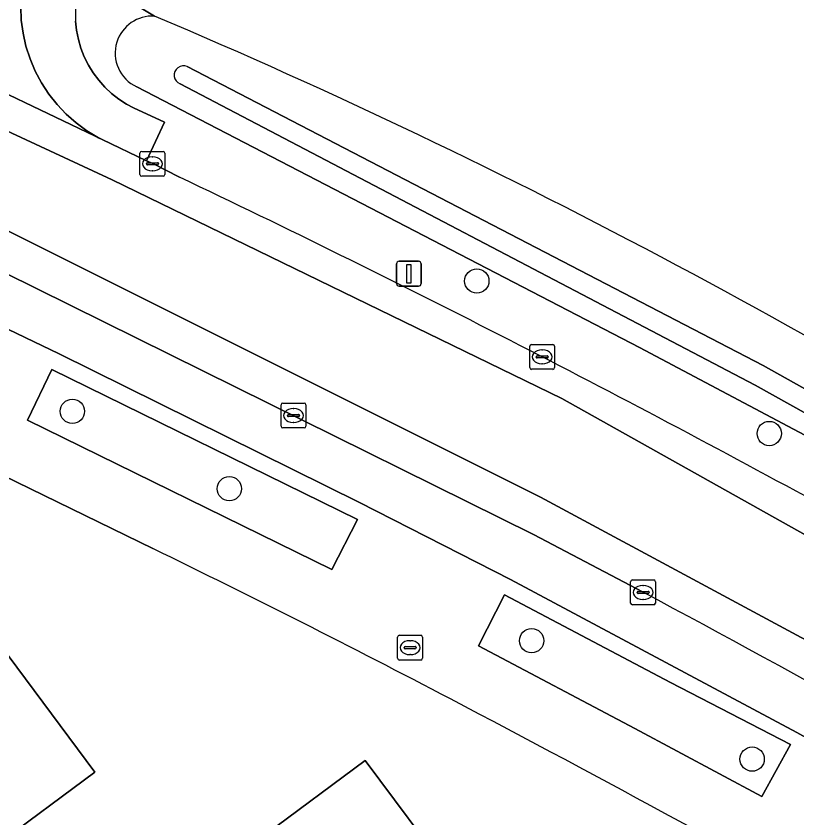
# Model space of a CAD drawing. Extents: x 163426 to 164192, y 380329 to 381641.
# Drawn here: x 163745.36 to 163776.76, y 381459.63 to 381491.89 of the extents above; entities that cross this region are included whole.
import ezdxf

# ---------------------------------------------------------------- set-up
doc = ezdxf.new("R2010")
doc.units = 0
for name, color, linetype in [('IMGEO_Boom', 7, 'Continuous'), ('IMGEO_Brandkraan', 7, 'Continuous'), ('IMGEO_Erf', 7, 'Continuous'), ('IMGEO_Groenvoorziening', 7, 'Continuous'), ('IMGEO_Kolk', 7, 'Continuous'), ('IMGEO_Lichtmast', 7, 'Continuous'), ('IMGEO_Oever', 7, 'Continuous'), ('IMGEO_Pand', 7, 'Continuous'), ('IMGEO_Parkeervlak_open', 7, 'Continuous'), ('IMGEO_Rijbaan_lokaal_gesloten', 7, 'Continuous'), ('IMGEO_Rijbaan_lokaal_open', 7, 'Continuous'), ('IMGEO_Voetpad_open', 7, 'Continuous'), ('IMGEO_Waterloop', 7, 'Continuous')]:
    doc.layers.add(name, color=color, linetype=linetype)

msp = doc.modelspace()

# ---------------------------------------------------------------- linework, layer by layer
at = {"layer": 'IMGEO_Boom'}
for centre in [(163763.886, 381481.228), (163747.622, 381475.986), (163775.647, 381475.092), (163753.933, 381472.871), (163766.089, 381466.756), (163774.959, 381461.993)]:
    msp.add_circle(centre, 0.489, dxfattribs=at)
at = {"layer": 'IMGEO_Brandkraan'}
for p, q in [((163760.777, 381466.978), (163761.629, 381466.978)), ((163760.702, 381466.052), (163760.702, 381466.904)), ((163761.19, 381466.758), (163761.215, 381466.758)), ((163761.703, 381466.904), (163761.703, 381466.052)), ((163760.961, 381466.472), (163760.961, 381466.484)), ((163761.399, 381466.435), (163761.001, 381466.435)), ((163761.004, 381466.521), (163761.402, 381466.521)), ((163761.445, 381466.484), (163761.445, 381466.472)), ((163761.213, 381466.198), (163761.188, 381466.198)), ((163761.629, 381465.978), (163760.777, 381465.978))]:
    msp.add_line(p, q, dxfattribs=at)
for points in [[(163760.777, 381466.978), (163761.629, 381466.978)], [(163760.702, 381466.052), (163760.702, 381466.904)], [(163761.703, 381466.904), (163761.703, 381466.052)], [(163761.629, 381465.978), (163760.777, 381465.978)]]:
    msp.add_lwpolyline(points, dxfattribs=at)
for centre, radius, start, end in [((163760.779, 381466.902), 0.0765, 91.552, 178.448), ((163760.779, 381466.902), 0.0765, 91.552, 178.448), ((163761.627, 381466.902), 0.0765, 1.552, 88.448), ((163761.627, 381466.902), 0.0765, 1.552, 88.448), ((163761.001, 381466.481), 0.0403, 85.8775, 175.7526), ((163760.998, 381466.471), 0.0366, 178.938, 274.7102), ((163761.402, 381466.478), 0.043, 264.8664, 352.4533), ((163761.406, 381466.483), 0.0386, 1.7309, 96.639), ((163760.779, 381466.054), 0.0765, 181.552, 268.448), ((163760.779, 381466.054), 0.0765, 181.552, 268.448), ((163761.627, 381466.054), 0.0765, 271.552, 358.448), ((163761.627, 381466.054), 0.0765, 271.552, 358.448)]:
    msp.add_arc(centre, radius, start, end, dxfattribs=at)
for centre, major_axis, ratio, start_param, end_param in [((163761.189, 381466.478), (-0.387, 0.002), 0.722429, 4.712389, 7.853982), ((163761.214, 381466.478), (-0.39, 0.002), 0.717154, 1.570796, 4.712389)]:
    msp.add_ellipse(centre, major_axis=major_axis, ratio=ratio, start_param=start_param, end_param=end_param, dxfattribs=at)
at = {"layer": 'IMGEO_Erf'}
for points in [[(163763.393, 381524.85), (163751.446, 381500.501), (163751.203, 381500), (163748.094, 381493.596), (163750.929, 381491.888)], [(163750.853, 381470.467), (163741.52, 381475.007), (163729.966, 381480.543)], [(163745.038, 381466.162), (163748.52, 381461.47), (163744.503, 381458.494)]]:
    msp.add_lwpolyline(points, dxfattribs=at)
msp.add_lwpolyline([(163759.568, 381439.783), (163757.692, 381442.309), (163755.815, 381444.835), (163756.921, 381445.657), (163755.785, 381447.185), (163753.439, 381445.445), (163752.42, 381445.592), (163750.558, 381448.102), (163753.489, 381450.276), (163750.01, 381454.96), (163755.388, 381458.958), (163759.4, 381461.94), (163762.89, 381457.25), (163766.38, 381452.56), (163762.367, 381449.579), (163760.678, 381448.324), (163762.495, 381445.878), (163764.372, 381443.352)], close=True, dxfattribs=at)
for centre, radius, start, end in [((163648.773, 381250.963), 261.688, 56.82507, 67.02228), ((163555.961, 381070.196), 445.197, 62.31188, 64.03851), ((163450.858, 380869.639), 671.624, 60.542611, 62.322392)]:
    msp.add_arc(centre, radius, start, end, dxfattribs=at)
at = {"layer": 'IMGEO_Groenvoorziening'}
for points in [[(163750.929, 381491.888), (163748.094, 381493.596)], [(163747.751, 381491.683), (163747.789, 381491.314), (163747.861, 381490.95), (163747.964, 381490.594), (163748.099, 381490.249), (163748.264, 381489.917), (163748.459, 381489.601), (163748.68, 381489.303), (163748.928, 381489.027), (163749.199, 381488.774), (163749.491, 381488.546), (163749.803, 381488.345), (163750.075, 381488.2), (163751.32, 381487.615), (163750.6, 381486.057), (163750.857, 381485.961), (163751.927, 381485.409)], [(163791.111, 381464.805), (163791.847, 381464.384), (163792.446, 381465.386), (163793.565, 381467.317), (163794.341, 381468.656), (163791.968, 381469.997), (163791.144, 381468.756), (163790.557, 381467.873), (163770.434, 381478.548), (163750.217, 381489.043)]]:
    msp.add_lwpolyline(points, dxfattribs=at)
for points in [[(163758.061, 381469.622), (163759.085, 381471.629), (163746.801, 381477.662), (163745.812, 381475.626)], [(163776.499, 381462.586), (163771.674, 381465.073), (163765.004, 381468.6), (163763.951, 381466.549), (163770.243, 381463.226), (163775.348, 381460.485)]]:
    msp.add_lwpolyline(points, close=True, dxfattribs=at)
for centre, radius, start, end in [((163751.895, 381491.927), 4.151, 156.2975, 183.3723), ((163750.847, 381490.382), 1.508, 86.8822, 162.3747), ((163750.823, 381490.394), 1.481, 162.5303, 245.8615), ((163526.945, 381013.338), 522.942, 61.36913, 64.5182)]:
    msp.add_arc(centre, radius, start, end, dxfattribs=at)
at = {"layer": 'IMGEO_Kolk'}
for p, q in [((163750.339, 381485.517), (163750.339, 381486.369)), ((163750.414, 381486.443), (163751.266, 381486.443)), ((163751.34, 381486.369), (163751.34, 381485.517)), ((163750.827, 381486.223), (163750.852, 381486.223)), ((163750.598, 381485.937), (163750.598, 381485.949)), ((163751.036, 381485.9), (163750.638, 381485.9)), ((163750.641, 381485.986), (163751.039, 381485.986)), ((163751.082, 381485.949), (163751.082, 381485.937)), ((163751.266, 381485.443), (163750.414, 381485.443)), ((163750.85, 381485.663), (163750.825, 381485.663)), ((163766.015, 381477.749), (163766.015, 381478.601)), ((163766.09, 381478.675), (163766.942, 381478.675)), ((163767.016, 381478.601), (163767.016, 381477.749)), ((163766.503, 381478.455), (163766.528, 381478.455)), ((163766.274, 381478.169), (163766.274, 381478.181)), ((163766.712, 381478.132), (163766.314, 381478.132)), ((163766.317, 381478.218), (163766.715, 381478.218)), ((163766.758, 381478.181), (163766.758, 381478.169)), ((163766.942, 381477.675), (163766.09, 381477.675)), ((163766.526, 381477.895), (163766.501, 381477.895)), ((163756.088, 381476.316), (163756.94, 381476.316)), ((163756.013, 381475.39), (163756.013, 381476.242)), ((163756.501, 381476.096), (163756.526, 381476.096)), ((163757.014, 381476.242), (163757.014, 381475.39)), ((163756.272, 381475.81), (163756.272, 381475.822)), ((163756.71, 381475.773), (163756.312, 381475.773)), ((163756.315, 381475.859), (163756.713, 381475.859)), ((163756.756, 381475.822), (163756.756, 381475.81)), ((163756.524, 381475.536), (163756.499, 381475.536)), ((163756.94, 381475.316), (163756.088, 381475.316)), ((163770.072, 381468.274), (163770.072, 381469.126)), ((163770.147, 381469.2), (163770.999, 381469.2)), ((163770.56, 381468.98), (163770.585, 381468.98)), ((163771.073, 381469.126), (163771.073, 381468.274)), ((163770.331, 381468.694), (163770.331, 381468.706)), ((163770.769, 381468.657), (163770.371, 381468.657)), ((163770.374, 381468.743), (163770.772, 381468.743)), ((163770.815, 381468.706), (163770.815, 381468.694)), ((163770.583, 381468.42), (163770.558, 381468.42)), ((163770.999, 381468.2), (163770.147, 381468.2))]:
    msp.add_line(p, q, dxfattribs=at)
for points in [[(163750.339, 381485.517), (163750.339, 381486.369)], [(163750.414, 381486.443), (163751.266, 381486.443)], [(163751.34, 381486.369), (163751.34, 381485.517)], [(163751.266, 381485.443), (163750.414, 381485.443)], [(163766.015, 381477.749), (163766.015, 381478.601)], [(163766.09, 381478.675), (163766.942, 381478.675)], [(163767.016, 381478.601), (163767.016, 381477.749)], [(163766.942, 381477.675), (163766.09, 381477.675)], [(163756.088, 381476.316), (163756.94, 381476.316)], [(163756.013, 381475.39), (163756.013, 381476.242)], [(163757.014, 381476.242), (163757.014, 381475.39)], [(163756.94, 381475.316), (163756.088, 381475.316)], [(163770.072, 381468.274), (163770.072, 381469.126)], [(163770.147, 381469.2), (163770.999, 381469.2)], [(163771.073, 381469.126), (163771.073, 381468.274)], [(163770.999, 381468.2), (163770.147, 381468.2)]]:
    msp.add_lwpolyline(points, dxfattribs=at)
for centre, radius, start, end in [((163750.416, 381486.367), 0.0765, 91.552, 178.448), ((163750.416, 381486.367), 0.0765, 91.552, 178.448), ((163751.264, 381486.367), 0.0765, 1.552, 88.448), ((163751.264, 381486.367), 0.0765, 1.552, 88.448), ((163750.638, 381485.946), 0.0403, 85.8775, 175.7526), ((163750.635, 381485.936), 0.0366, 178.938, 274.7102), ((163751.039, 381485.943), 0.043, 264.8664, 352.4533), ((163751.043, 381485.948), 0.0386, 1.7309, 96.639), ((163750.416, 381485.519), 0.0765, 181.552, 268.448), ((163750.416, 381485.519), 0.0765, 181.552, 268.448), ((163751.264, 381485.519), 0.0765, 271.552, 358.448), ((163751.264, 381485.519), 0.0765, 271.552, 358.448), ((163766.092, 381478.599), 0.0765, 91.552, 178.448), ((163766.092, 381478.599), 0.0765, 91.552, 178.448), ((163766.94, 381478.599), 0.0765, 1.552, 88.448), ((163766.94, 381478.599), 0.0765, 1.552, 88.448), ((163766.314, 381478.178), 0.0403, 85.8775, 175.7526), ((163766.311, 381478.168), 0.0366, 178.938, 274.7102), ((163766.715, 381478.175), 0.043, 264.8664, 352.4533), ((163766.719, 381478.18), 0.0386, 1.7309, 96.639), ((163766.092, 381477.751), 0.0765, 181.552, 268.448), ((163766.092, 381477.751), 0.0765, 181.552, 268.448), ((163766.94, 381477.751), 0.0765, 271.552, 358.448), ((163766.94, 381477.751), 0.0765, 271.552, 358.448), ((163756.09, 381476.24), 0.0765, 91.552, 178.448), ((163756.09, 381476.24), 0.0765, 91.552, 178.448), ((163756.938, 381476.24), 0.0765, 1.552, 88.448), ((163756.938, 381476.24), 0.0765, 1.552, 88.448), ((163756.312, 381475.819), 0.0403, 85.8775, 175.7526), ((163756.309, 381475.809), 0.0366, 178.938, 274.7102), ((163756.713, 381475.816), 0.043, 264.8664, 352.4533), ((163756.717, 381475.821), 0.0386, 1.7309, 96.639), ((163756.09, 381475.392), 0.0765, 181.552, 268.448), ((163756.09, 381475.392), 0.0765, 181.552, 268.448), ((163756.938, 381475.392), 0.0765, 271.552, 358.448), ((163756.938, 381475.392), 0.0765, 271.552, 358.448), ((163770.149, 381469.124), 0.0765, 91.552, 178.448), ((163770.149, 381469.124), 0.0765, 91.552, 178.448), ((163770.997, 381469.124), 0.0765, 1.552, 88.448), ((163770.997, 381469.124), 0.0765, 1.552, 88.448), ((163770.371, 381468.703), 0.0403, 85.8775, 175.7526), ((163770.368, 381468.693), 0.0366, 178.938, 274.7102), ((163770.772, 381468.7), 0.043, 264.8664, 352.4533), ((163770.776, 381468.705), 0.0386, 1.7309, 96.639), ((163770.149, 381468.276), 0.0765, 181.552, 268.448), ((163770.149, 381468.276), 0.0765, 181.552, 268.448), ((163770.997, 381468.276), 0.0765, 271.552, 358.448), ((163770.997, 381468.276), 0.0765, 271.552, 358.448)]:
    msp.add_arc(centre, radius, start, end, dxfattribs=at)
for centre, major_axis, ratio, start_param, end_param in [((163750.826, 381485.943), (-0.387, 0.002), 0.722429, 4.712389, 7.853982), ((163750.851, 381485.943), (-0.39, 0.002), 0.717154, 1.570796, 4.712389), ((163766.502, 381478.175), (-0.387, 0.002), 0.722429, 4.712389, 7.853982), ((163766.527, 381478.175), (-0.39, 0.002), 0.717154, 1.570796, 4.712389), ((163756.5, 381475.816), (-0.387, 0.002), 0.722429, 4.712389, 7.853982), ((163756.525, 381475.816), (-0.39, 0.002), 0.717154, 1.570796, 4.712389), ((163770.559, 381468.7), (-0.387, 0.002), 0.722429, 4.712389, 7.853982), ((163770.584, 381468.7), (-0.39, 0.002), 0.717154, 1.570796, 4.712389)]:
    msp.add_ellipse(centre, major_axis=major_axis, ratio=ratio, start_param=start_param, end_param=end_param, dxfattribs=at)
at = {"layer": 'IMGEO_Lichtmast'}
for p, q in [((163760.657, 381481.122), (163760.657, 381481.922)), ((163760.657, 381481.922), (163760.657, 381481.122)), ((163760.757, 381482.022), (163761.547, 381482.022)), ((163761.547, 381482.022), (163760.757, 381482.022)), ((163761.647, 381481.922), (163761.647, 381481.122)), ((163761.647, 381481.122), (163761.647, 381481.922)), ((163761.547, 381481.022), (163760.757, 381481.022)), ((163760.757, 381481.022), (163761.547, 381481.022))]:
    msp.add_line(p, q, dxfattribs=at)
msp.add_lwpolyline([(163761.077, 381481.897), (163761.227, 381481.897), (163761.227, 381481.147), (163761.077, 381481.147), (163761.077, 381481.897)], dxfattribs=at)
for centre, start, end in [((163760.757, 381481.922), 90, 180), ((163760.757, 381481.922), 90, 180), ((163761.547, 381481.922), 0, 90), ((163761.547, 381481.922), 360, 90), ((163760.757, 381481.122), 180, 270), ((163760.757, 381481.122), 180, 270), ((163761.547, 381481.122), 270, 0), ((163761.547, 381481.122), 270, 0)]:
    msp.add_arc(centre, 0.1, start, end, dxfattribs=at)
at = {"layer": 'IMGEO_Oever'}
for points in [[(163752.239, 381489.857), (163775.409, 381477.832), (163789.857, 381469.734)], [(163750.217, 381489.043), (163770.434, 381478.548), (163790.557, 381467.873), (163791.144, 381468.756), (163791.968, 381469.997)], [(163789.385, 381469.057), (163775.086, 381477.031), (163751.952, 381489.159)]]:
    msp.add_lwpolyline(points, dxfattribs=at)
for centre, radius, start, end in [((163750.847, 381490.382), 1.508, 86.8822, 162.3747), ((163648.773, 381250.963), 261.688, 56.82507, 67.02228), ((163750.823, 381490.394), 1.481, 162.5303, 245.8615), ((163752.094, 381489.509), 0.377, 67.3804, 247.9171)]:
    msp.add_arc(centre, radius, start, end, dxfattribs=at)
at = {"layer": 'IMGEO_Pand'}
for points in [[(163744.631, 381454.777), (163742.81, 381457.24), (163744.503, 381458.494), (163748.52, 381461.47), (163745.038, 381466.162), (163735.643, 381459.175), (163739.07, 381454.557), (163737.947, 381453.724), (163739.815, 381451.206)], [(163762.89, 381457.25), (163759.4, 381461.94), (163755.388, 381458.958), (163750.01, 381454.96), (163753.489, 381450.276)]]:
    msp.add_lwpolyline(points, close=True, dxfattribs=at)
at = {"layer": 'IMGEO_Parkeervlak_open'}
for points in [[(163770.574, 381468.713), (163766.164, 381471.027), (163742.203, 381482.882), (163728.48, 381489.431)], [(163740.938, 381481.248), (163747.09, 381478.292), (163759.164, 381472.317), (163765.24, 381469.221), (163776.754, 381463.062), (163782.711, 381459.759), (163792.247, 381454.28), (163793.115, 381453.768), (163793.982, 381453.254), (163799.845, 381449.729)]]:
    msp.add_lwpolyline(points, dxfattribs=at)
msp.add_arc((163344.636, 380676.214), 899.71, 60.338897, 61.743637, dxfattribs=at)
at = {"layer": 'IMGEO_Rijbaan_lokaal_gesloten'}
for points in [[(163714.057, 381502.712), (163713.873, 381501.243), (163733.236, 381492.736), (163749.22, 381485.298), (163767.31, 381476.496), (163780.878, 381468.904), (163793.021, 381462.086), (163801.914, 381456.926), (163805.316, 381454.777), (163822.941, 381443.637), (163833.227, 381436.556), (163841.848, 381430.533), (163854.116, 381421.564)], [(163751.927, 381485.409), (163750.857, 381485.961), (163750.6, 381486.057), (163748.812, 381486.917), (163733.515, 381494.261), (163732.713, 381494.626), (163730.76, 381495.515), (163729.345, 381496.187), (163726.432, 381497.504), (163722.082, 381499.334), (163717.973, 381501.09), (163714.057, 381502.712)], [(163854.116, 381421.564), (163841.848, 381430.533), (163833.227, 381436.556), (163822.941, 381443.637), (163805.316, 381454.777), (163801.914, 381456.926), (163793.021, 381462.086), (163780.878, 381468.904), (163767.31, 381476.496), (163749.22, 381485.298), (163733.236, 381492.736), (163713.873, 381501.243), (163712.408, 381497.746), (163724.81, 381492.736), (163743.644, 381483.934), (163766.443, 381472.53), (163780.444, 381464.999), (163785.277, 381462.271), (163803.377, 381451.63), (163810.77, 381447.112), (163827.662, 381436.066), (163844.931, 381423.887), (163862.01, 381410.858)], [(163827.662, 381436.066), (163810.77, 381447.112), (163803.377, 381451.63), (163785.277, 381462.271), (163780.444, 381464.999), (163766.443, 381472.53), (163743.644, 381483.934), (163724.81, 381492.736), (163712.408, 381497.746), (163712.078, 381496.518), (163712.245, 381496.448)], [(163728.48, 381489.431), (163742.203, 381482.882), (163766.164, 381471.027), (163770.574, 381468.713)]]:
    msp.add_lwpolyline(points, dxfattribs=at)
for centre, radius, start, end in [((163526.945, 381013.338), 522.942, 61.36913, 64.5182), ((163344.636, 380676.214), 899.71, 60.338897, 61.743637)]:
    msp.add_arc(centre, radius, start, end, dxfattribs=at)
at = {"layer": 'IMGEO_Rijbaan_lokaal_open'}
msp.add_lwpolyline([(163733.515, 381494.261), (163748.812, 381486.917), (163748.665, 381486.994), (163748.207, 381487.271), (163747.776, 381487.588), (163747.374, 381487.942), (163747.006, 381488.33), (163746.673, 381488.75), (163746.38, 381489.197), (163746.128, 381489.67), (163745.919, 381490.162), (163745.754, 381490.672), (163745.636, 381491.194), (163745.566, 381491.725), (163745.542, 381492.259), (163745.567, 381492.794)], dxfattribs=at)
at = {"layer": 'IMGEO_Voetpad_open'}
for points in [[(163745.542, 381492.259), (163745.566, 381491.725), (163745.636, 381491.194), (163745.754, 381490.672), (163745.919, 381490.162), (163746.128, 381489.67), (163746.38, 381489.197), (163746.673, 381488.75), (163747.006, 381488.33), (163747.374, 381487.942), (163747.776, 381487.588), (163748.207, 381487.271), (163748.665, 381486.994), (163748.812, 381486.917), (163750.6, 381486.057), (163751.32, 381487.615), (163750.075, 381488.2), (163749.803, 381488.345), (163749.491, 381488.546), (163749.199, 381488.774), (163748.928, 381489.027), (163748.68, 381489.303), (163748.459, 381489.601), (163748.264, 381489.917), (163748.099, 381490.249), (163747.964, 381490.594), (163747.861, 381490.95), (163747.789, 381491.314), (163747.751, 381491.683)], [(163815.786, 381439.691), (163810.052, 381443.37), (163809.2, 381443.908), (163808.347, 381444.444), (163804.948, 381446.596), (163799.845, 381449.729), (163793.982, 381453.254), (163793.115, 381453.768), (163792.247, 381454.28), (163782.711, 381459.759), (163776.754, 381463.062), (163765.24, 381469.221), (163759.164, 381472.317), (163747.09, 381478.292), (163740.938, 381481.248)], [(163729.966, 381480.543), (163741.52, 381475.007), (163750.853, 381470.467)]]:
    msp.add_lwpolyline(points, dxfattribs=at)
for points in [[(163758.061, 381469.622), (163745.812, 381475.626), (163746.801, 381477.662), (163759.085, 381471.629)], [(163770.243, 381463.226), (163763.951, 381466.549), (163765.004, 381468.6), (163771.674, 381465.073), (163776.499, 381462.586), (163775.348, 381460.485)]]:
    msp.add_lwpolyline(points, close=True, dxfattribs=at)
for centre, radius, start, end in [((163751.895, 381491.927), 4.151, 156.2975, 183.3723), ((163555.961, 381070.196), 445.197, 62.31188, 64.03851), ((163450.858, 380869.639), 671.624, 60.542611, 62.322392)]:
    msp.add_arc(centre, radius, start, end, dxfattribs=at)
at = {"layer": 'IMGEO_Waterloop'}
for points in [[(163789.857, 381469.734), (163775.409, 381477.832), (163752.239, 381489.857)], [(163751.952, 381489.159), (163775.086, 381477.031), (163789.385, 381469.057)]]:
    msp.add_lwpolyline(points, dxfattribs=at)
msp.add_arc((163752.094, 381489.509), 0.377, 67.3804, 247.9171, dxfattribs=at)

doc.saveas('drawing.dxf')
